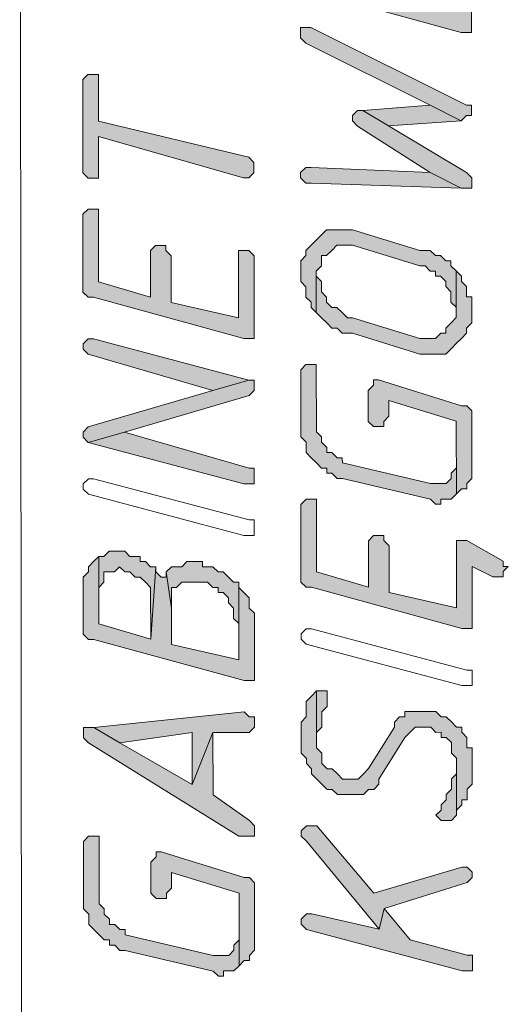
# Model space of a CAD drawing. Header units: inches. Extents: x -5850 to 5646, y 8947 to 13007.
# Tile 452 of 548: x -1588 to -1548, y 12698 to 12779. Entities that reach past the tile are written whole.
import ezdxf

# ---------------------------------------------------------------- set-up
doc = ezdxf.new("R2010")
doc.units = ezdxf.units.IN
doc.header["$MEASUREMENT"] = 0
for name, color, linetype in [('at_Entity', 7, 'Continuous'), ('at_Rect', 7, 'Continuous'), ('at_Solid', 7, 'Continuous')]:
    doc.layers.add(name, color=color, linetype=linetype)

msp = doc.modelspace()

# ---------------------------------------------------------------- hatches: boundary and pattern name
at = {"layer": 'at_Solid', "lineweight": 20}
for points in [[(-1564.853, 12787.278), (-1564.848, 12781.785), (-1564.847, 12781.367), (-1564.423, 12780.943), (-1563.999, 12780.944), (-1551.751, 12777.575), (-1550.903, 12777.576), (-1550.909, 12784.335), (-1551.333, 12784.753), (-1552.181, 12784.752), (-1552.176, 12779.265), (-1557.67, 12780.526), (-1557.673, 12784.329), (-1558.092, 12784.747), (-1558.092, 12785.17), (-1558.934, 12785.17), (-1559.358, 12784.746), (-1559.354, 12780.948), (-1563.582, 12782.21), (-1563.588, 12788.127), (-1564.43, 12788.126), (-1564.853, 12787.702)], [(-1564.844, 12777.564), (-1564.844, 12777.14), (-1564.42, 12776.717), (-1554.277, 12771.657), (-1551.744, 12770.393), (-1551.321, 12770.817), (-1550.897, 12770.818), (-1550.898, 12771.66), (-1551.322, 12771.659), (-1563.997, 12777.988), (-1564.844, 12777.988)], [(-1582.584, 12773.321), (-1582.578, 12766.144), (-1582.154, 12765.721), (-1581.306, 12765.721), (-1581.307, 12766.145), (-1581.309, 12769.101), (-1569.479, 12765.732), (-1569.055, 12765.732), (-1568.637, 12766.157), (-1568.637, 12766.575), (-1568.638, 12766.999), (-1569.056, 12767.422), (-1581.31, 12770.367), (-1581.314, 12774.17), (-1582.161, 12774.169), (-1582.585, 12773.745)], [(-1560.616, 12770.385), (-1560.192, 12769.962), (-1554.272, 12766.169), (-1551.739, 12764.9), (-1550.892, 12764.901), (-1550.892, 12765.749), (-1551.317, 12766.172), (-1557.66, 12769.964), (-1559.769, 12771.233), (-1560.193, 12771.233), (-1560.617, 12770.809)], [(-1559.769, 12771.233), (-1557.66, 12769.964), (-1551.744, 12770.393), (-1554.277, 12771.657)], [(-1564.834, 12765.736), (-1564.409, 12765.313), (-1563.986, 12765.313), (-1551.739, 12764.9), (-1554.272, 12766.169), (-1563.987, 12766.579), (-1564.41, 12766.579), (-1564.834, 12766.16)], [(-1582.575, 12762.341), (-1582.57, 12756.848), (-1582.569, 12756.424), (-1582.145, 12756.007), (-1581.721, 12756.007), (-1569.467, 12752.639), (-1568.625, 12752.639), (-1568.631, 12759.392), (-1569.05, 12759.816), (-1569.897, 12759.815), (-1569.892, 12754.328), (-1575.386, 12755.589), (-1575.39, 12759.386), (-1575.814, 12759.81), (-1575.814, 12760.234), (-1576.656, 12760.233), (-1577.08, 12759.809), (-1577.076, 12756.011), (-1581.299, 12757.273), (-1581.304, 12763.19), (-1582.152, 12763.189), (-1582.575, 12762.765)], [(-1564.827, 12758.136), (-1564.826, 12757.288), (-1564.402, 12756.864), (-1564.401, 12756.022), (-1563.977, 12755.599), (-1563.976, 12755.175), (-1563.558, 12754.752), (-1563.561, 12758.137), (-1563.137, 12758.555), (-1563.138, 12759.397), (-1562.714, 12759.398), (-1562.297, 12759.822), (-1561.873, 12760.246), (-1560.607, 12760.247), (-1555.113, 12758.562), (-1554.689, 12758.563), (-1554.265, 12758.145), (-1553.847, 12758.145), (-1553.846, 12757.722), (-1553.423, 12757.722), (-1552.998, 12757.298), (-1552.998, 12756.875), (-1552.579, 12756.451), (-1552.579, 12755.609), (-1552.154, 12755.186), (-1552.154, 12754.762), (-1552.157, 12758.147), (-1552.581, 12758.565), (-1552.582, 12758.988), (-1553, 12758.988), (-1553.424, 12759.406), (-1553.848, 12759.406), (-1554.267, 12759.829), (-1555.114, 12759.828), (-1560.608, 12761.513), (-1562.716, 12761.511), (-1563.14, 12761.093), (-1563.563, 12760.668), (-1563.981, 12760.244), (-1564.404, 12759.82), (-1564.404, 12759.396), (-1564.827, 12758.978), (-1564.827, 12758.554)], [(-1563.558, 12754.752), (-1563.134, 12754.334), (-1562.71, 12753.91), (-1562.291, 12753.487), (-1561.867, 12753.487), (-1561.443, 12753.07), (-1560.601, 12753.07), (-1555.107, 12751.38), (-1552.993, 12751.382), (-1552.575, 12751.806), (-1552.152, 12752.23), (-1551.728, 12752.654), (-1551.305, 12753.079), (-1551.305, 12753.497), (-1550.882, 12753.921), (-1550.883, 12754.763), (-1550.884, 12756.035), (-1551.308, 12756.034), (-1551.308, 12756.876), (-1551.733, 12757.3), (-1551.733, 12757.723), (-1552.157, 12758.147), (-1552.154, 12754.762), (-1552.154, 12754.344), (-1552.577, 12753.92), (-1552.995, 12753.495), (-1552.995, 12753.077), (-1553.418, 12753.077), (-1553.842, 12752.653), (-1555.108, 12752.651), (-1560.602, 12754.336), (-1561.02, 12754.336), (-1561.444, 12754.754), (-1561.869, 12755.177), (-1562.292, 12755.177), (-1562.711, 12755.6), (-1562.711, 12756.024), (-1563.136, 12756.442), (-1563.136, 12757.289), (-1563.561, 12757.713), (-1563.561, 12758.137)], [(-1582.565, 12751.779), (-1582.141, 12751.356), (-1572, 12748.409), (-1569.04, 12749.26), (-1581.718, 12752.628), (-1582.142, 12752.627), (-1582.566, 12752.203)], [(-1564.819, 12749.682), (-1564.815, 12744.618), (-1564.39, 12744.195), (-1564.39, 12743.347), (-1563.966, 12742.929), (-1563.547, 12742.506), (-1563.123, 12742.083), (-1562.699, 12742.083), (-1562.699, 12741.659), (-1562.28, 12741.659), (-1561.856, 12741.236), (-1561.432, 12741.236), (-1554.248, 12739.559), (-1553.83, 12739.135), (-1553.406, 12739.136), (-1553.406, 12739.56), (-1552.564, 12739.56), (-1552.141, 12739.979), (-1552.143, 12742.516), (-1552.143, 12742.092), (-1552.566, 12741.668), (-1552.566, 12741.244), (-1552.984, 12740.826), (-1554.25, 12740.825), (-1561.433, 12742.508), (-1561.434, 12742.932), (-1561.858, 12742.931), (-1562.282, 12743.349), (-1562.7, 12743.349), (-1562.7, 12743.773), (-1563.125, 12744.196), (-1563.125, 12744.62), (-1563.549, 12745.038), (-1563.554, 12750.53), (-1564.396, 12750.53), (-1564.82, 12750.105)], [(-1582.559, 12744.602), (-1582.135, 12744.179), (-1579.174, 12745.024), (-1569.039, 12747.994), (-1568.621, 12748.412), (-1568.622, 12748.836), (-1568.622, 12749.26), (-1569.04, 12749.26), (-1572, 12748.409), (-1582.136, 12745.445), (-1582.559, 12745.021)], [(-1559.325, 12748.421), (-1559.323, 12745.889), (-1558.899, 12745.466), (-1558.057, 12745.466), (-1558.057, 12745.89), (-1557.639, 12746.309), (-1557.64, 12747.58), (-1552.146, 12745.895), (-1552.141, 12739.979), (-1551.717, 12740.403), (-1551.294, 12740.403), (-1551.294, 12740.827), (-1550.871, 12741.246), (-1550.875, 12746.315), (-1550.876, 12746.739), (-1551.3, 12747.162), (-1551.724, 12747.162), (-1558.484, 12749.269), (-1558.902, 12749.269), (-1558.902, 12748.845)], [(-1582.135, 12744.179), (-1569.456, 12740.811), (-1568.614, 12740.812), (-1568.615, 12741.654), (-1568.616, 12742.078), (-1569.034, 12742.077), (-1579.174, 12745.024)], [(-1564.809, 12738.702), (-1564.804, 12733.209), (-1564.804, 12732.791), (-1564.38, 12732.367), (-1563.956, 12732.368), (-1551.707, 12728.999), (-1550.86, 12729), (-1550.864, 12734.069), (-1549.174, 12733.223), (-1548.332, 12733.224), (-1548.332, 12733.647), (-1547.909, 12734.072), (-1548.333, 12734.071), (-1548.333, 12734.495), (-1551.29, 12736.177), (-1552.138, 12736.176), (-1552.133, 12730.689), (-1557.627, 12731.949), (-1557.63, 12735.753), (-1558.049, 12736.17), (-1558.049, 12736.594), (-1558.891, 12736.594), (-1559.314, 12736.169), (-1559.311, 12732.372), (-1563.539, 12733.634), (-1563.544, 12739.55), (-1564.386, 12739.55), (-1564.81, 12739.126)], [(-1581.279, 12734.889), (-1581.276, 12732.352), (-1580.859, 12732.776), (-1580.859, 12733.618), (-1580.012, 12733.619), (-1579.588, 12734.043), (-1579.164, 12733.62), (-1578.746, 12733.62), (-1578.322, 12733.197), (-1577.898, 12733.197), (-1577.479, 12732.779), (-1577.055, 12732.356), (-1577.051, 12728.129), (-1576.633, 12734.046), (-1577.057, 12734.046), (-1577.481, 12734.469), (-1577.899, 12734.469), (-1577.899, 12734.892), (-1578.747, 12734.892), (-1579.166, 12735.31), (-1580.437, 12735.308), (-1580.861, 12734.89)], [(-1582.548, 12732.351), (-1582.545, 12728.972), (-1582.545, 12728.548), (-1582.12, 12728.125), (-1581.697, 12728.125), (-1569.442, 12724.762), (-1568.6, 12724.763), (-1568.604, 12728.984), (-1568.605, 12730.25), (-1569.024, 12730.673), (-1569.024, 12731.516), (-1569.449, 12731.939), (-1569.873, 12732.362), (-1569.873, 12732.786), (-1569.867, 12726.446), (-1575.361, 12727.712), (-1575.364, 12730.668), (-1575.79, 12733.623), (-1575.79, 12733.199), (-1576.208, 12733.199), (-1576.632, 12733.622), (-1576.633, 12734.046), (-1577.051, 12728.129), (-1581.274, 12729.397), (-1581.279, 12734.889), (-1581.702, 12734.465), (-1582.126, 12734.041), (-1582.125, 12733.617), (-1582.549, 12733.193), (-1582.548, 12732.775)], [(-1575.79, 12733.623), (-1575.364, 12730.668), (-1575.365, 12732.357), (-1574.942, 12732.358), (-1574.518, 12732.782), (-1572.41, 12732.784), (-1571.986, 12732.36), (-1571.562, 12732.361), (-1571.562, 12731.937), (-1571.138, 12731.937), (-1570.72, 12731.514), (-1570.719, 12731.09), (-1570.295, 12730.672), (-1570.294, 12729.83), (-1569.87, 12729.407), (-1569.867, 12726.446), (-1569.873, 12732.786), (-1570.297, 12732.786), (-1570.721, 12733.204), (-1571.14, 12733.627), (-1571.563, 12733.627), (-1571.988, 12734.05), (-1572.83, 12734.049), (-1572.83, 12734.473), (-1574.096, 12734.472), (-1574.519, 12734.048), (-1575.367, 12734.047)], [(-1564.793, 12720.116), (-1564.792, 12718.85), (-1564.367, 12718.426), (-1564.367, 12718.002), (-1563.943, 12717.585), (-1563.943, 12717.161), (-1563.524, 12716.737), (-1563.1, 12716.314), (-1562.676, 12715.896), (-1562.257, 12715.896), (-1561.833, 12715.473), (-1559.72, 12715.475), (-1559.296, 12715.899), (-1558.872, 12715.899), (-1558.455, 12716.318), (-1558.455, 12716.742), (-1556.345, 12720.123), (-1555.921, 12720.547), (-1555.503, 12720.971), (-1554.232, 12720.973), (-1553.813, 12720.549), (-1553.389, 12720.55), (-1553.389, 12720.126), (-1552.965, 12720.126), (-1552.547, 12719.708), (-1552.546, 12718.861), (-1552.122, 12718.437), (-1552.118, 12713.792), (-1552.118, 12714.216), (-1551.694, 12714.64), (-1551.695, 12715.058), (-1551.271, 12715.059), (-1551.272, 12715.906), (-1550.848, 12716.325), (-1550.851, 12719.286), (-1551.275, 12719.286), (-1551.276, 12720.128), (-1551.7, 12720.551), (-1551.7, 12720.975), (-1552.124, 12720.974), (-1552.548, 12721.392), (-1552.967, 12721.816), (-1553.391, 12721.815), (-1553.815, 12722.239), (-1556.346, 12722.237), (-1556.346, 12721.813), (-1556.77, 12721.812), (-1557.193, 12721.388), (-1557.193, 12720.97), (-1559.298, 12717.589), (-1559.721, 12717.165), (-1560.145, 12716.74), (-1561.41, 12716.739), (-1561.835, 12717.163), (-1562.259, 12717.586), (-1562.677, 12717.586), (-1563.101, 12718.004), (-1563.102, 12718.851), (-1563.526, 12719.275), (-1563.53, 12723.92), (-1563.948, 12723.496), (-1564.372, 12723.071), (-1564.37, 12721.806), (-1564.794, 12721.381), (-1564.793, 12720.539)], [(-1563.53, 12723.92), (-1563.527, 12719.698), (-1563.527, 12720.54), (-1563.104, 12720.965), (-1563.105, 12722.23), (-1562.682, 12722.655), (-1562.682, 12723.073), (-1562.683, 12723.921), (-1563.107, 12723.92)], [(-1581.69, 12720.948), (-1579.576, 12719.684), (-1573.665, 12720.531), (-1573.661, 12716.304), (-1571.976, 12720.533), (-1569.015, 12720.536), (-1568.597, 12720.96), (-1568.597, 12721.802), (-1569.016, 12721.801), (-1569.44, 12722.225)], [(-1582.537, 12720.523), (-1582.537, 12720.1), (-1582.113, 12719.682), (-1569.855, 12712.087), (-1568.589, 12712.088), (-1568.59, 12712.93), (-1569.008, 12713.353), (-1571.971, 12715.464), (-1571.976, 12720.533), (-1573.661, 12716.304), (-1579.576, 12719.684), (-1581.69, 12720.948), (-1582.538, 12720.947)], [(-1553.807, 12713.791), (-1553.383, 12713.367), (-1552.541, 12713.368), (-1552.118, 12713.792), (-1552.121, 12718.013), (-1552.121, 12717.171), (-1552.544, 12716.747), (-1552.543, 12715.905), (-1552.961, 12715.481), (-1552.961, 12715.057), (-1553.384, 12714.638), (-1553.384, 12714.215)], [(-1564.786, 12712.091), (-1564.361, 12711.668), (-1558.444, 12704.496), (-1558.022, 12706.181), (-1551.265, 12708.3), (-1550.842, 12708.724), (-1550.842, 12709.148), (-1551.266, 12709.571), (-1551.69, 12709.571), (-1558.865, 12707.451), (-1563.521, 12712.934), (-1564.363, 12712.933), (-1564.786, 12712.515)], [(-1582.529, 12711.228), (-1582.525, 12706.159), (-1582.1, 12705.741), (-1582.1, 12704.893), (-1581.675, 12704.475), (-1581.251, 12704.052), (-1580.833, 12703.628), (-1580.409, 12703.629), (-1580.408, 12703.205), (-1579.985, 12703.205), (-1579.56, 12702.782), (-1579.137, 12702.782), (-1571.958, 12701.099), (-1571.534, 12700.681), (-1571.11, 12700.682), (-1571.111, 12701.1), (-1570.269, 12701.101), (-1569.845, 12701.525), (-1569.847, 12704.062), (-1569.847, 12703.638), (-1570.27, 12703.214), (-1570.27, 12702.79), (-1570.694, 12702.372), (-1571.959, 12702.371), (-1579.138, 12704.054), (-1579.138, 12704.478), (-1579.562, 12704.477), (-1579.986, 12704.895), (-1580.41, 12704.895), (-1580.41, 12705.318), (-1580.834, 12705.742), (-1580.835, 12706.16), (-1581.253, 12706.584), (-1581.258, 12712.076), (-1582.106, 12712.076), (-1582.529, 12711.651)], [(-1577.035, 12709.967), (-1577.033, 12707.435), (-1576.609, 12707.012), (-1575.767, 12707.012), (-1575.767, 12707.436), (-1575.344, 12707.855), (-1575.345, 12709.126), (-1569.85, 12707.441), (-1569.845, 12701.525), (-1569.422, 12701.949), (-1568.998, 12701.949), (-1568.998, 12702.373), (-1568.58, 12702.792), (-1568.585, 12707.861), (-1568.585, 12708.285), (-1569.004, 12708.708), (-1569.428, 12708.708), (-1576.188, 12710.815), (-1576.612, 12710.815), (-1576.612, 12710.391)], [(-1564.779, 12704.909), (-1564.355, 12704.491), (-1551.682, 12701.117), (-1550.835, 12701.118), (-1550.836, 12701.966), (-1550.836, 12702.389), (-1551.26, 12702.389), (-1555.906, 12703.651), (-1558.022, 12706.181), (-1558.444, 12704.496), (-1563.932, 12705.757), (-1564.356, 12705.757), (-1564.78, 12705.332)]]:
    msp.add_hatch(color=7, dxfattribs=at).paths.add_polyline_path(points)

# ---------------------------------------------------------------- linework, layer by layer
at = {"layer": 'at_Entity', "color": 7, "lineweight": 20}
for p, q in [((-1550.903, 12777.576), (-1550.909, 12784.335)), ((-1563.999, 12780.944), (-1551.751, 12777.575)), ((-1563.997, 12777.988), (-1564.844, 12777.988)), ((-1564.844, 12777.988), (-1564.844, 12777.564)), ((-1551.322, 12771.659), (-1563.997, 12777.988)), ((-1564.844, 12777.564), (-1564.844, 12777.14)), ((-1564.844, 12777.14), (-1564.42, 12776.717)), ((-1551.751, 12777.575), (-1550.903, 12777.576)), ((-1564.42, 12776.717), (-1554.277, 12771.657)), ((-1582.161, 12774.169), (-1582.585, 12773.745)), ((-1582.585, 12773.745), (-1582.584, 12773.321)), ((-1581.314, 12774.17), (-1582.161, 12774.169)), ((-1581.31, 12770.367), (-1581.314, 12774.17)), ((-1582.584, 12773.321), (-1582.578, 12766.144)), ((-1560.193, 12771.233), (-1560.617, 12770.809)), ((-1559.769, 12771.233), (-1560.193, 12771.233)), ((-1554.277, 12771.657), (-1559.769, 12771.233)), ((-1559.769, 12771.233), (-1557.66, 12769.964)), ((-1557.66, 12769.964), (-1559.769, 12771.233)), ((-1551.744, 12770.393), (-1554.277, 12771.657)), ((-1554.277, 12771.657), (-1551.744, 12770.393)), ((-1550.898, 12771.66), (-1551.322, 12771.659)), ((-1550.897, 12770.818), (-1550.898, 12771.66)), ((-1560.617, 12770.809), (-1560.616, 12770.385)), ((-1551.744, 12770.393), (-1551.321, 12770.817)), ((-1551.321, 12770.817), (-1550.897, 12770.818)), ((-1569.056, 12767.422), (-1581.31, 12770.367)), ((-1560.616, 12770.385), (-1560.616, 12770.385)), ((-1560.616, 12770.385), (-1560.192, 12769.962)), ((-1560.192, 12769.962), (-1554.272, 12766.169)), ((-1557.66, 12769.964), (-1551.744, 12770.393)), ((-1551.317, 12766.172), (-1557.66, 12769.964)), ((-1581.307, 12766.145), (-1581.309, 12769.101)), ((-1581.309, 12769.101), (-1569.479, 12765.732)), ((-1568.638, 12766.999), (-1569.056, 12767.422)), ((-1568.637, 12766.575), (-1568.638, 12766.999)), ((-1568.637, 12766.157), (-1568.637, 12766.575)), ((-1564.41, 12766.579), (-1564.834, 12766.16)), ((-1563.987, 12766.579), (-1564.41, 12766.579)), ((-1554.272, 12766.169), (-1563.987, 12766.579)), ((-1582.578, 12766.144), (-1582.578, 12766.144)), ((-1582.578, 12766.144), (-1582.154, 12765.721)), ((-1582.154, 12765.721), (-1581.306, 12765.721)), ((-1581.306, 12765.721), (-1581.307, 12766.145)), ((-1569.479, 12765.732), (-1569.055, 12765.732)), ((-1569.055, 12765.732), (-1568.637, 12766.157)), ((-1564.834, 12766.16), (-1564.834, 12765.736)), ((-1564.834, 12765.736), (-1564.834, 12765.736)), ((-1564.834, 12765.736), (-1564.409, 12765.313)), ((-1554.272, 12766.169), (-1551.739, 12764.9)), ((-1551.739, 12764.9), (-1554.272, 12766.169)), ((-1550.892, 12765.749), (-1551.317, 12766.172)), ((-1550.892, 12764.901), (-1550.892, 12765.749)), ((-1564.409, 12765.313), (-1563.986, 12765.313)), ((-1563.986, 12765.313), (-1551.739, 12764.9)), ((-1551.739, 12764.9), (-1550.892, 12764.901)), ((-1582.152, 12763.189), (-1582.575, 12762.765)), ((-1582.575, 12762.765), (-1582.575, 12762.341)), ((-1581.304, 12763.19), (-1582.152, 12763.189)), ((-1581.299, 12757.273), (-1581.304, 12763.19)), ((-1582.575, 12762.341), (-1582.57, 12756.848)), ((-1563.14, 12761.093), (-1563.563, 12760.668)), ((-1562.716, 12761.511), (-1563.14, 12761.093)), ((-1563.14, 12761.093), (-1563.14, 12761.093)), ((-1560.608, 12761.513), (-1562.716, 12761.511)), ((-1555.114, 12759.828), (-1560.608, 12761.513)), ((-1576.656, 12760.233), (-1577.08, 12759.809)), ((-1575.814, 12760.234), (-1576.656, 12760.233)), ((-1575.814, 12759.81), (-1575.814, 12760.234)), ((-1563.981, 12760.244), (-1564.404, 12759.82)), ((-1563.563, 12760.668), (-1563.981, 12760.244)), ((-1563.981, 12760.244), (-1563.981, 12760.244)), ((-1562.297, 12759.822), (-1561.873, 12760.246)), ((-1561.873, 12760.246), (-1560.607, 12760.247)), ((-1560.607, 12760.247), (-1555.113, 12758.562)), ((-1577.08, 12759.809), (-1577.076, 12756.011)), ((-1575.39, 12759.386), (-1575.814, 12759.81)), ((-1575.386, 12755.589), (-1575.39, 12759.386)), ((-1569.05, 12759.816), (-1569.897, 12759.815)), ((-1569.897, 12759.815), (-1569.892, 12754.328)), ((-1568.631, 12759.392), (-1569.05, 12759.816)), ((-1568.625, 12752.639), (-1568.631, 12759.392)), ((-1564.404, 12759.396), (-1564.827, 12758.978)), ((-1564.404, 12759.82), (-1564.404, 12759.396)), ((-1563.138, 12759.397), (-1562.714, 12759.398)), ((-1563.137, 12758.555), (-1563.138, 12759.397)), ((-1562.714, 12759.398), (-1562.297, 12759.822)), ((-1562.297, 12759.822), (-1562.297, 12759.822)), ((-1554.267, 12759.829), (-1555.114, 12759.828)), ((-1553.848, 12759.406), (-1554.267, 12759.829)), ((-1553.424, 12759.406), (-1553.848, 12759.406)), ((-1553, 12758.988), (-1553.424, 12759.406)), ((-1564.827, 12758.978), (-1564.827, 12758.554)), ((-1564.827, 12758.554), (-1564.827, 12758.136)), ((-1563.561, 12758.137), (-1563.137, 12758.555)), ((-1555.113, 12758.562), (-1554.689, 12758.563)), ((-1554.689, 12758.563), (-1554.265, 12758.145)), ((-1552.582, 12758.988), (-1553, 12758.988)), ((-1552.581, 12758.565), (-1552.582, 12758.988)), ((-1552.157, 12758.147), (-1552.581, 12758.565)), ((-1564.827, 12758.136), (-1564.826, 12757.288)), ((-1563.561, 12757.713), (-1563.561, 12758.137)), ((-1563.561, 12758.137), (-1563.558, 12754.752)), ((-1563.558, 12754.752), (-1563.561, 12758.137)), ((-1563.561, 12758.137), (-1563.561, 12758.137)), ((-1563.136, 12757.289), (-1563.561, 12757.713)), ((-1554.265, 12758.145), (-1553.847, 12758.145)), ((-1553.847, 12758.145), (-1553.846, 12757.722)), ((-1553.846, 12757.722), (-1553.423, 12757.722)), ((-1553.423, 12757.722), (-1552.998, 12757.298)), ((-1551.733, 12757.723), (-1552.157, 12758.147)), ((-1552.157, 12758.147), (-1552.154, 12754.762)), ((-1552.154, 12754.762), (-1552.157, 12758.147)), ((-1551.733, 12757.3), (-1551.733, 12757.723)), ((-1582.57, 12756.848), (-1582.569, 12756.424)), ((-1577.076, 12756.011), (-1581.299, 12757.273)), ((-1564.826, 12757.288), (-1564.402, 12756.864)), ((-1564.402, 12756.864), (-1564.401, 12756.022)), ((-1563.136, 12756.442), (-1563.136, 12757.289)), ((-1552.998, 12757.298), (-1552.998, 12756.875)), ((-1552.998, 12756.875), (-1552.579, 12756.451)), ((-1551.308, 12756.876), (-1551.733, 12757.3)), ((-1551.308, 12756.034), (-1551.308, 12756.876)), ((-1582.569, 12756.424), (-1582.145, 12756.007)), ((-1582.145, 12756.007), (-1581.721, 12756.007)), ((-1581.721, 12756.007), (-1569.467, 12752.639)), ((-1564.401, 12756.022), (-1563.977, 12755.599)), ((-1562.711, 12756.024), (-1563.136, 12756.442)), ((-1562.711, 12755.6), (-1562.711, 12756.024)), ((-1552.579, 12756.451), (-1552.579, 12755.609)), ((-1550.884, 12756.035), (-1551.308, 12756.034)), ((-1550.883, 12754.763), (-1550.884, 12756.035)), ((-1569.892, 12754.328), (-1575.386, 12755.589)), ((-1563.977, 12755.599), (-1563.976, 12755.175)), ((-1562.292, 12755.177), (-1562.711, 12755.6)), ((-1561.869, 12755.177), (-1562.292, 12755.177)), ((-1561.444, 12754.754), (-1561.869, 12755.177)), ((-1552.579, 12755.609), (-1552.154, 12755.186)), ((-1552.154, 12755.186), (-1552.154, 12754.762)), ((-1563.976, 12755.175), (-1563.558, 12754.752)), ((-1563.558, 12754.752), (-1563.134, 12754.334)), ((-1561.02, 12754.336), (-1561.444, 12754.754)), ((-1561.444, 12754.754), (-1561.444, 12754.754)), ((-1552.154, 12754.762), (-1552.154, 12754.344)), ((-1550.882, 12753.921), (-1550.883, 12754.763)), ((-1563.134, 12754.334), (-1562.71, 12753.91)), ((-1562.71, 12753.91), (-1562.71, 12753.91)), ((-1562.71, 12753.91), (-1562.291, 12753.487)), ((-1560.602, 12754.336), (-1561.02, 12754.336)), ((-1555.108, 12752.651), (-1560.602, 12754.336)), ((-1552.577, 12753.92), (-1552.995, 12753.495)), ((-1552.154, 12754.344), (-1552.577, 12753.92)), ((-1552.577, 12753.92), (-1552.577, 12753.92)), ((-1551.305, 12753.497), (-1550.882, 12753.921)), ((-1562.291, 12753.487), (-1561.867, 12753.487)), ((-1561.867, 12753.487), (-1561.443, 12753.07)), ((-1561.443, 12753.07), (-1560.601, 12753.07)), ((-1560.601, 12753.07), (-1555.107, 12751.38)), ((-1553.418, 12753.077), (-1553.842, 12752.653)), ((-1552.995, 12753.077), (-1553.418, 12753.077)), ((-1552.995, 12753.495), (-1552.995, 12753.077)), ((-1551.728, 12752.654), (-1551.305, 12753.079)), ((-1551.305, 12753.079), (-1551.305, 12753.497)), ((-1582.142, 12752.627), (-1582.566, 12752.203)), ((-1582.566, 12752.203), (-1582.565, 12751.779)), ((-1581.718, 12752.628), (-1582.142, 12752.627)), ((-1569.04, 12749.26), (-1581.718, 12752.628)), ((-1569.467, 12752.639), (-1568.625, 12752.639)), ((-1553.842, 12752.653), (-1555.108, 12752.651)), ((-1552.575, 12751.806), (-1552.152, 12752.23)), ((-1552.152, 12752.23), (-1551.728, 12752.654)), ((-1552.152, 12752.23), (-1552.152, 12752.23)), ((-1582.565, 12751.779), (-1582.565, 12751.779)), ((-1582.565, 12751.779), (-1582.141, 12751.356)), ((-1582.141, 12751.356), (-1582.141, 12751.356)), ((-1582.141, 12751.356), (-1572, 12748.409)), ((-1555.107, 12751.38), (-1552.993, 12751.382)), ((-1552.993, 12751.382), (-1552.575, 12751.806)), ((-1552.575, 12751.806), (-1552.575, 12751.806)), ((-1564.396, 12750.53), (-1564.82, 12750.105)), ((-1563.554, 12750.53), (-1564.396, 12750.53)), ((-1563.549, 12745.038), (-1563.554, 12750.53)), ((-1564.82, 12750.105), (-1564.819, 12749.682)), ((-1564.819, 12749.682), (-1564.815, 12744.618)), ((-1572, 12748.409), (-1569.04, 12749.26)), ((-1569.04, 12749.26), (-1572, 12748.409)), ((-1568.622, 12749.26), (-1569.04, 12749.26)), ((-1568.622, 12748.836), (-1568.622, 12749.26)), ((-1568.621, 12748.412), (-1568.622, 12748.836)), ((-1558.902, 12748.845), (-1559.325, 12748.421)), ((-1558.484, 12749.269), (-1558.902, 12749.269)), ((-1558.902, 12749.269), (-1558.902, 12748.845)), ((-1551.724, 12747.162), (-1558.484, 12749.269)), ((-1572, 12748.409), (-1582.136, 12745.445)), ((-1579.174, 12745.024), (-1569.039, 12747.994)), ((-1569.039, 12747.994), (-1568.621, 12748.412)), ((-1569.039, 12747.994), (-1569.039, 12747.994)), ((-1559.325, 12748.421), (-1559.323, 12745.889)), ((-1557.639, 12746.309), (-1557.64, 12747.58)), ((-1557.64, 12747.58), (-1552.146, 12745.895)), ((-1551.3, 12747.162), (-1551.724, 12747.162)), ((-1550.876, 12746.739), (-1551.3, 12747.162)), ((-1550.875, 12746.315), (-1550.876, 12746.739)), ((-1559.323, 12745.889), (-1558.899, 12745.466)), ((-1558.057, 12745.89), (-1557.639, 12746.309)), ((-1558.057, 12745.466), (-1558.057, 12745.89)), ((-1552.146, 12745.895), (-1552.141, 12739.979)), ((-1550.871, 12741.246), (-1550.875, 12746.315)), ((-1582.136, 12745.445), (-1582.559, 12745.021)), ((-1582.559, 12745.021), (-1582.559, 12744.602)), ((-1582.136, 12745.445), (-1582.136, 12745.445)), ((-1579.174, 12745.024), (-1582.135, 12744.179)), ((-1582.135, 12744.179), (-1579.174, 12745.024)), ((-1569.034, 12742.077), (-1579.174, 12745.024)), ((-1563.125, 12744.62), (-1563.549, 12745.038)), ((-1558.899, 12745.466), (-1558.057, 12745.466)), ((-1582.559, 12744.602), (-1582.559, 12744.602)), ((-1582.559, 12744.602), (-1582.135, 12744.179)), ((-1582.135, 12744.179), (-1569.456, 12740.811)), ((-1582.135, 12744.179), (-1582.135, 12744.179)), ((-1564.815, 12744.618), (-1564.39, 12744.195)), ((-1564.39, 12744.195), (-1564.39, 12743.347)), ((-1563.125, 12744.196), (-1563.125, 12744.62)), ((-1562.7, 12743.773), (-1563.125, 12744.196)), ((-1564.39, 12743.347), (-1563.966, 12742.929)), ((-1562.7, 12743.349), (-1562.7, 12743.773)), ((-1562.282, 12743.349), (-1562.7, 12743.349)), ((-1561.858, 12742.931), (-1562.282, 12743.349)), ((-1563.966, 12742.929), (-1563.966, 12742.929)), ((-1563.966, 12742.929), (-1563.547, 12742.506)), ((-1563.547, 12742.506), (-1563.123, 12742.083)), ((-1561.434, 12742.932), (-1561.858, 12742.931)), ((-1561.433, 12742.508), (-1561.434, 12742.932)), ((-1554.25, 12740.825), (-1561.433, 12742.508)), ((-1552.141, 12739.979), (-1552.143, 12742.516)), ((-1552.143, 12742.516), (-1552.143, 12742.092)), ((-1568.616, 12742.078), (-1569.034, 12742.077)), ((-1568.615, 12741.654), (-1568.616, 12742.078)), ((-1568.614, 12740.812), (-1568.615, 12741.654)), ((-1563.123, 12742.083), (-1562.699, 12742.083)), ((-1562.699, 12742.083), (-1562.699, 12741.659)), ((-1562.699, 12741.659), (-1562.28, 12741.659)), ((-1562.28, 12741.659), (-1561.856, 12741.236)), ((-1552.143, 12742.092), (-1552.566, 12741.668)), ((-1552.566, 12741.668), (-1552.566, 12741.244)), ((-1582.555, 12740.799), (-1582.132, 12741.218)), ((-1582.555, 12740.376), (-1582.555, 12740.799)), ((-1582.132, 12741.218), (-1581.708, 12741.218)), ((-1581.708, 12741.218), (-1569.03, 12737.856)), ((-1581.708, 12741.218), (-1581.708, 12741.218)), ((-1569.456, 12740.811), (-1568.614, 12740.812)), ((-1561.856, 12741.236), (-1561.432, 12741.236)), ((-1561.432, 12741.236), (-1554.248, 12739.559)), ((-1552.984, 12740.826), (-1554.25, 12740.825)), ((-1552.566, 12741.244), (-1552.984, 12740.826)), ((-1552.566, 12741.244), (-1552.566, 12741.244)), ((-1551.294, 12740.827), (-1550.871, 12741.246)), ((-1551.294, 12740.403), (-1551.294, 12740.827)), ((-1582.131, 12739.952), (-1582.555, 12740.376)), ((-1569.453, 12736.584), (-1582.131, 12739.952)), ((-1582.131, 12739.952), (-1582.131, 12739.952)), ((-1552.564, 12739.56), (-1552.141, 12739.979)), ((-1552.141, 12739.979), (-1551.717, 12740.403)), ((-1551.717, 12740.403), (-1551.294, 12740.403)), ((-1564.386, 12739.55), (-1564.81, 12739.126)), ((-1563.544, 12739.55), (-1564.386, 12739.55)), ((-1563.539, 12733.634), (-1563.544, 12739.55)), ((-1554.248, 12739.559), (-1554.248, 12739.559)), ((-1554.248, 12739.559), (-1553.83, 12739.135)), ((-1553.83, 12739.135), (-1553.406, 12739.136)), ((-1553.406, 12739.136), (-1553.406, 12739.56)), ((-1553.406, 12739.56), (-1552.564, 12739.56)), ((-1564.81, 12739.126), (-1564.809, 12738.702)), ((-1564.809, 12738.702), (-1564.804, 12733.209)), ((-1569.03, 12737.856), (-1568.612, 12737.856)), ((-1568.612, 12737.856), (-1568.611, 12737.432)), ((-1568.611, 12737.432), (-1568.611, 12736.585)), ((-1568.611, 12736.585), (-1569.453, 12736.584)), ((-1558.891, 12736.594), (-1559.314, 12736.169)), ((-1559.314, 12736.169), (-1559.311, 12732.372)), ((-1558.049, 12736.594), (-1558.891, 12736.594)), ((-1558.049, 12736.17), (-1558.049, 12736.594)), ((-1557.63, 12735.753), (-1558.049, 12736.17)), ((-1551.29, 12736.177), (-1552.138, 12736.176)), ((-1552.138, 12736.176), (-1552.133, 12730.689)), ((-1548.333, 12734.495), (-1551.29, 12736.177)), ((-1580.437, 12735.308), (-1580.861, 12734.89)), ((-1579.166, 12735.31), (-1580.437, 12735.308)), ((-1578.747, 12734.892), (-1579.166, 12735.31)), ((-1557.627, 12731.949), (-1557.63, 12735.753)), ((-1581.702, 12734.465), (-1582.126, 12734.041)), ((-1581.279, 12734.889), (-1581.702, 12734.465)), ((-1581.702, 12734.465), (-1581.702, 12734.465)), ((-1580.861, 12734.89), (-1581.279, 12734.889)), ((-1581.279, 12734.889), (-1581.276, 12732.352)), ((-1581.274, 12729.397), (-1581.279, 12734.889)), ((-1577.899, 12734.892), (-1578.747, 12734.892)), ((-1577.899, 12734.469), (-1577.899, 12734.892)), ((-1577.481, 12734.469), (-1577.899, 12734.469)), ((-1577.057, 12734.046), (-1577.481, 12734.469)), ((-1574.096, 12734.472), (-1574.519, 12734.048)), ((-1572.83, 12734.473), (-1574.096, 12734.472)), ((-1572.83, 12734.049), (-1572.83, 12734.473)), ((-1548.333, 12734.071), (-1548.333, 12734.495)), ((-1582.125, 12733.617), (-1582.549, 12733.193)), ((-1582.126, 12734.041), (-1582.125, 12733.617)), ((-1580.859, 12733.618), (-1580.012, 12733.619)), ((-1580.859, 12732.776), (-1580.859, 12733.618)), ((-1580.012, 12733.619), (-1579.588, 12734.043)), ((-1579.588, 12734.043), (-1579.588, 12734.043)), ((-1579.588, 12734.043), (-1579.164, 12733.62)), ((-1579.164, 12733.62), (-1578.746, 12733.62)), ((-1578.746, 12733.62), (-1578.322, 12733.197)), ((-1576.633, 12734.046), (-1577.057, 12734.046)), ((-1577.051, 12728.129), (-1576.633, 12734.046)), ((-1576.633, 12734.046), (-1577.051, 12728.129)), ((-1576.632, 12733.622), (-1576.633, 12734.046)), ((-1576.208, 12733.199), (-1576.632, 12733.622)), ((-1575.367, 12734.047), (-1575.79, 12733.623)), ((-1575.79, 12733.623), (-1575.364, 12730.668)), ((-1575.364, 12730.668), (-1575.79, 12733.623)), ((-1575.79, 12733.623), (-1575.79, 12733.199)), ((-1574.519, 12734.048), (-1575.367, 12734.047)), ((-1571.988, 12734.05), (-1572.83, 12734.049)), ((-1571.563, 12733.627), (-1571.988, 12734.05)), ((-1571.14, 12733.627), (-1571.563, 12733.627)), ((-1570.721, 12733.204), (-1571.14, 12733.627)), ((-1559.311, 12732.372), (-1563.539, 12733.634)), ((-1550.86, 12729), (-1550.864, 12734.069)), ((-1550.864, 12734.069), (-1549.174, 12733.223)), ((-1547.909, 12734.072), (-1548.333, 12734.071)), ((-1548.332, 12733.647), (-1547.909, 12734.072)), ((-1548.332, 12733.224), (-1548.332, 12733.647)), ((-1582.549, 12733.193), (-1582.548, 12732.775)), ((-1582.548, 12732.775), (-1582.548, 12732.351)), ((-1581.276, 12732.352), (-1580.859, 12732.776)), ((-1578.322, 12733.197), (-1577.898, 12733.197)), ((-1577.898, 12733.197), (-1577.479, 12732.779)), ((-1577.479, 12732.779), (-1577.479, 12732.779)), ((-1577.479, 12732.779), (-1577.055, 12732.356)), ((-1575.79, 12733.199), (-1576.208, 12733.199)), ((-1574.942, 12732.358), (-1574.518, 12732.782)), ((-1574.518, 12732.782), (-1572.41, 12732.784)), ((-1572.41, 12732.784), (-1571.986, 12732.36)), ((-1570.297, 12732.786), (-1570.721, 12733.204)), ((-1570.721, 12733.204), (-1570.721, 12733.204)), ((-1569.873, 12732.786), (-1570.297, 12732.786)), ((-1569.867, 12726.446), (-1569.873, 12732.786)), ((-1569.873, 12732.362), (-1569.873, 12732.786)), ((-1569.873, 12732.786), (-1569.867, 12726.446)), ((-1564.804, 12733.209), (-1564.804, 12732.791)), ((-1564.804, 12732.791), (-1564.38, 12732.367)), ((-1549.174, 12733.223), (-1548.332, 12733.224)), ((-1582.548, 12732.351), (-1582.545, 12728.972)), ((-1581.276, 12732.352), (-1581.276, 12732.352)), ((-1577.055, 12732.356), (-1577.051, 12728.129)), ((-1575.365, 12732.357), (-1574.942, 12732.358)), ((-1575.364, 12730.668), (-1575.365, 12732.357)), ((-1571.986, 12732.36), (-1571.562, 12732.361)), ((-1571.562, 12732.361), (-1571.562, 12731.937)), ((-1571.562, 12731.937), (-1571.138, 12731.937)), ((-1571.138, 12731.937), (-1570.72, 12731.514)), ((-1569.449, 12731.939), (-1569.873, 12732.362)), ((-1569.024, 12731.516), (-1569.449, 12731.939)), ((-1569.449, 12731.939), (-1569.449, 12731.939)), ((-1564.38, 12732.367), (-1563.956, 12732.368)), ((-1563.956, 12732.368), (-1551.707, 12728.999)), ((-1552.133, 12730.689), (-1557.627, 12731.949)), ((-1570.72, 12731.514), (-1570.719, 12731.09)), ((-1569.024, 12730.673), (-1569.024, 12731.516)), ((-1575.361, 12727.712), (-1575.364, 12730.668)), ((-1570.719, 12731.09), (-1570.295, 12730.672)), ((-1570.295, 12730.672), (-1570.294, 12729.83)), ((-1568.605, 12730.25), (-1569.024, 12730.673)), ((-1570.294, 12729.83), (-1569.87, 12729.407)), ((-1568.604, 12728.984), (-1568.605, 12730.25)), ((-1582.545, 12728.972), (-1582.545, 12728.548)), ((-1577.051, 12728.129), (-1581.274, 12729.397)), ((-1569.87, 12729.407), (-1569.867, 12726.446)), ((-1568.6, 12724.763), (-1568.604, 12728.984)), ((-1564.8, 12728.564), (-1564.377, 12728.988)), ((-1564.377, 12728.988), (-1563.953, 12728.988)), ((-1563.953, 12728.988), (-1551.28, 12725.62)), ((-1563.953, 12728.988), (-1563.953, 12728.988)), ((-1551.707, 12728.999), (-1550.86, 12729)), ((-1582.545, 12728.548), (-1582.12, 12728.125)), ((-1582.12, 12728.125), (-1581.697, 12728.125)), ((-1581.697, 12728.125), (-1569.442, 12724.762)), ((-1564.8, 12728.14), (-1564.8, 12728.564)), ((-1564.376, 12727.722), (-1564.8, 12728.14)), ((-1569.867, 12726.446), (-1575.361, 12727.712)), ((-1551.703, 12724.354), (-1564.376, 12727.722)), ((-1564.376, 12727.722), (-1564.376, 12727.722)), ((-1551.28, 12725.62), (-1550.857, 12725.621)), ((-1550.857, 12725.621), (-1550.856, 12725.197)), ((-1569.442, 12724.762), (-1568.6, 12724.763)), ((-1550.856, 12725.197), (-1550.856, 12724.355)), ((-1563.53, 12723.92), (-1563.948, 12723.496)), ((-1563.53, 12723.92), (-1563.527, 12719.698)), ((-1563.107, 12723.92), (-1563.53, 12723.92)), ((-1563.526, 12719.275), (-1563.53, 12723.92)), ((-1563.53, 12723.92), (-1563.53, 12723.92)), ((-1562.683, 12723.921), (-1563.107, 12723.92)), ((-1562.682, 12723.073), (-1562.683, 12723.921)), ((-1550.856, 12724.355), (-1551.703, 12724.354)), ((-1563.948, 12723.496), (-1564.372, 12723.071)), ((-1563.948, 12723.496), (-1563.948, 12723.496)), ((-1564.372, 12723.071), (-1564.37, 12721.806)), ((-1563.105, 12722.23), (-1562.682, 12722.655)), ((-1562.682, 12722.655), (-1562.682, 12723.073)), ((-1569.44, 12722.225), (-1581.69, 12720.948)), ((-1569.016, 12721.801), (-1569.44, 12722.225)), ((-1568.597, 12721.802), (-1569.016, 12721.801)), ((-1568.597, 12720.96), (-1568.597, 12721.802)), ((-1564.37, 12721.806), (-1564.794, 12721.381)), ((-1563.104, 12720.965), (-1563.105, 12722.23)), ((-1556.77, 12721.812), (-1557.193, 12721.388)), ((-1556.346, 12721.813), (-1556.77, 12721.812)), ((-1553.815, 12722.239), (-1556.346, 12722.237)), ((-1556.346, 12722.237), (-1556.346, 12721.813)), ((-1553.391, 12721.815), (-1553.815, 12722.239)), ((-1552.967, 12721.816), (-1553.391, 12721.815)), ((-1552.548, 12721.392), (-1552.967, 12721.816)), ((-1581.69, 12720.948), (-1582.538, 12720.947)), ((-1582.538, 12720.947), (-1582.537, 12720.523)), ((-1581.69, 12720.948), (-1579.576, 12719.684)), ((-1579.576, 12719.684), (-1581.69, 12720.948)), ((-1569.015, 12720.536), (-1568.597, 12720.96)), ((-1564.794, 12721.381), (-1564.793, 12720.539)), ((-1563.527, 12720.54), (-1563.104, 12720.965)), ((-1557.193, 12720.97), (-1559.298, 12717.589)), ((-1557.193, 12721.388), (-1557.193, 12720.97)), ((-1555.921, 12720.547), (-1555.503, 12720.971)), ((-1555.503, 12720.971), (-1554.232, 12720.973)), ((-1554.232, 12720.973), (-1553.813, 12720.549)), ((-1552.124, 12720.974), (-1552.548, 12721.392)), ((-1552.548, 12721.392), (-1552.548, 12721.392)), ((-1551.7, 12720.975), (-1552.124, 12720.974)), ((-1551.7, 12720.551), (-1551.7, 12720.975)), ((-1582.537, 12720.523), (-1582.537, 12720.1)), ((-1582.537, 12720.1), (-1582.113, 12719.682)), ((-1579.576, 12719.684), (-1573.665, 12720.531)), ((-1573.665, 12720.531), (-1573.661, 12716.304)), ((-1573.661, 12716.304), (-1571.976, 12720.533)), ((-1571.976, 12720.533), (-1573.661, 12716.304)), ((-1571.976, 12720.533), (-1569.015, 12720.536)), ((-1571.971, 12715.464), (-1571.976, 12720.533)), ((-1564.793, 12720.539), (-1564.793, 12720.116)), ((-1564.793, 12720.116), (-1564.792, 12718.85)), ((-1563.527, 12719.698), (-1563.527, 12720.54)), ((-1558.455, 12716.742), (-1556.345, 12720.123)), ((-1556.345, 12720.123), (-1555.921, 12720.547)), ((-1555.921, 12720.547), (-1555.921, 12720.547)), ((-1553.813, 12720.549), (-1553.389, 12720.55)), ((-1553.389, 12720.55), (-1553.389, 12720.126)), ((-1553.389, 12720.126), (-1552.965, 12720.126)), ((-1552.965, 12720.126), (-1552.547, 12719.708)), ((-1551.276, 12720.128), (-1551.7, 12720.551)), ((-1551.275, 12719.286), (-1551.276, 12720.128)), ((-1582.113, 12719.682), (-1569.855, 12712.087)), ((-1573.661, 12716.304), (-1579.576, 12719.684)), ((-1563.102, 12718.851), (-1563.526, 12719.275)), ((-1552.547, 12719.708), (-1552.546, 12718.861)), ((-1550.851, 12719.286), (-1551.275, 12719.286)), ((-1550.848, 12716.325), (-1550.851, 12719.286)), ((-1564.792, 12718.85), (-1564.367, 12718.426)), ((-1564.367, 12718.426), (-1564.367, 12718.002)), ((-1563.101, 12718.004), (-1563.102, 12718.851)), ((-1552.546, 12718.861), (-1552.122, 12718.437)), ((-1552.122, 12718.437), (-1552.118, 12713.792)), ((-1564.367, 12718.002), (-1564.367, 12718.002)), ((-1564.367, 12718.002), (-1563.943, 12717.585)), ((-1563.943, 12717.585), (-1563.943, 12717.161)), ((-1562.677, 12717.586), (-1563.101, 12718.004)), ((-1562.259, 12717.586), (-1562.677, 12717.586)), ((-1561.835, 12717.163), (-1562.259, 12717.586)), ((-1559.298, 12717.589), (-1559.721, 12717.165)), ((-1552.118, 12713.792), (-1552.121, 12718.013)), ((-1552.121, 12718.013), (-1552.121, 12717.171)), ((-1563.943, 12717.161), (-1563.524, 12716.737)), ((-1563.524, 12716.737), (-1563.524, 12716.737)), ((-1563.524, 12716.737), (-1563.1, 12716.314)), ((-1561.41, 12716.739), (-1561.835, 12717.163)), ((-1561.835, 12717.163), (-1561.835, 12717.163)), ((-1560.145, 12716.74), (-1561.41, 12716.739)), ((-1559.721, 12717.165), (-1560.145, 12716.74)), ((-1559.721, 12717.165), (-1559.721, 12717.165)), ((-1558.455, 12716.318), (-1558.455, 12716.742)), ((-1552.121, 12717.171), (-1552.544, 12716.747)), ((-1552.544, 12716.747), (-1552.543, 12715.905)), ((-1563.1, 12716.314), (-1563.1, 12716.314)), ((-1563.1, 12716.314), (-1562.676, 12715.896)), ((-1562.676, 12715.896), (-1562.257, 12715.896)), ((-1562.257, 12715.896), (-1561.833, 12715.473)), ((-1559.72, 12715.475), (-1559.296, 12715.899)), ((-1559.296, 12715.899), (-1558.872, 12715.899)), ((-1558.872, 12715.899), (-1558.455, 12716.318)), ((-1552.543, 12715.905), (-1552.961, 12715.481)), ((-1551.272, 12715.906), (-1550.848, 12716.325)), ((-1551.271, 12715.059), (-1551.272, 12715.906)), ((-1569.008, 12713.353), (-1571.971, 12715.464)), ((-1561.833, 12715.473), (-1559.72, 12715.475)), ((-1552.961, 12715.057), (-1553.384, 12714.638)), ((-1552.961, 12715.481), (-1552.961, 12715.057)), ((-1551.695, 12715.058), (-1551.271, 12715.059)), ((-1551.694, 12714.64), (-1551.695, 12715.058)), ((-1553.384, 12714.638), (-1553.384, 12714.215)), ((-1552.118, 12714.216), (-1551.694, 12714.64)), ((-1553.384, 12714.215), (-1553.807, 12713.791)), ((-1553.807, 12713.791), (-1553.807, 12713.791)), ((-1553.807, 12713.791), (-1553.383, 12713.367)), ((-1553.384, 12714.215), (-1553.384, 12714.215)), ((-1552.541, 12713.368), (-1552.118, 12713.792)), ((-1552.118, 12713.792), (-1552.118, 12714.216)), ((-1568.59, 12712.93), (-1569.008, 12713.353)), ((-1568.589, 12712.088), (-1568.59, 12712.93)), ((-1568.59, 12712.93), (-1568.59, 12712.93)), ((-1564.363, 12712.933), (-1564.786, 12712.515)), ((-1563.521, 12712.934), (-1564.363, 12712.933)), ((-1558.865, 12707.451), (-1563.521, 12712.934)), ((-1553.383, 12713.367), (-1552.541, 12713.368)), ((-1582.106, 12712.076), (-1582.529, 12711.651)), ((-1581.258, 12712.076), (-1582.106, 12712.076)), ((-1581.253, 12706.584), (-1581.258, 12712.076)), ((-1569.855, 12712.087), (-1568.589, 12712.088)), ((-1564.786, 12712.515), (-1564.786, 12712.091)), ((-1564.786, 12712.091), (-1564.786, 12712.091)), ((-1564.786, 12712.091), (-1564.361, 12711.668)), ((-1582.529, 12711.651), (-1582.529, 12711.228)), ((-1582.529, 12711.228), (-1582.525, 12706.159)), ((-1564.361, 12711.668), (-1558.444, 12704.496)), ((-1576.612, 12710.391), (-1577.035, 12709.967)), ((-1576.188, 12710.815), (-1576.612, 12710.815)), ((-1576.612, 12710.815), (-1576.612, 12710.391)), ((-1569.428, 12708.708), (-1576.188, 12710.815)), ((-1577.035, 12709.967), (-1577.033, 12707.435)), ((-1551.69, 12709.571), (-1558.865, 12707.451)), ((-1551.266, 12709.571), (-1551.69, 12709.571)), ((-1550.842, 12709.148), (-1551.266, 12709.571)), ((-1575.344, 12707.855), (-1575.345, 12709.126)), ((-1575.345, 12709.126), (-1569.85, 12707.441)), ((-1569.004, 12708.708), (-1569.428, 12708.708)), ((-1568.585, 12708.285), (-1569.004, 12708.708)), ((-1551.265, 12708.3), (-1550.842, 12708.724)), ((-1550.842, 12708.724), (-1550.842, 12709.148)), ((-1550.842, 12709.148), (-1550.842, 12709.148)), ((-1575.767, 12707.436), (-1575.344, 12707.855)), ((-1568.585, 12707.861), (-1568.585, 12708.285)), ((-1568.58, 12702.792), (-1568.585, 12707.861)), ((-1558.022, 12706.181), (-1551.265, 12708.3)), ((-1551.265, 12708.3), (-1551.265, 12708.3)), ((-1577.033, 12707.435), (-1576.609, 12707.012)), ((-1575.767, 12707.012), (-1575.767, 12707.436)), ((-1569.85, 12707.441), (-1569.845, 12701.525)), ((-1580.835, 12706.16), (-1581.253, 12706.584)), ((-1576.609, 12707.012), (-1575.767, 12707.012)), ((-1582.525, 12706.159), (-1582.1, 12705.741)), ((-1582.1, 12705.741), (-1582.1, 12704.893)), ((-1580.834, 12705.742), (-1580.835, 12706.16)), ((-1580.41, 12705.318), (-1580.834, 12705.742)), ((-1564.356, 12705.757), (-1564.78, 12705.332)), ((-1563.932, 12705.757), (-1564.356, 12705.757)), ((-1558.444, 12704.496), (-1563.932, 12705.757)), ((-1558.444, 12704.496), (-1558.022, 12706.181)), ((-1558.022, 12706.181), (-1558.444, 12704.496)), ((-1555.906, 12703.651), (-1558.022, 12706.181)), ((-1582.1, 12704.893), (-1581.675, 12704.475)), ((-1580.41, 12704.895), (-1580.41, 12705.318)), ((-1579.986, 12704.895), (-1580.41, 12704.895)), ((-1579.562, 12704.477), (-1579.986, 12704.895)), ((-1564.78, 12705.332), (-1564.779, 12704.909)), ((-1564.779, 12704.909), (-1564.779, 12704.909)), ((-1564.779, 12704.909), (-1564.355, 12704.491)), ((-1581.675, 12704.475), (-1581.675, 12704.475)), ((-1581.675, 12704.475), (-1581.251, 12704.052)), ((-1581.251, 12704.052), (-1580.833, 12703.628)), ((-1579.138, 12704.478), (-1579.562, 12704.477)), ((-1579.138, 12704.054), (-1579.138, 12704.478)), ((-1571.959, 12702.371), (-1579.138, 12704.054)), ((-1569.845, 12701.525), (-1569.847, 12704.062)), ((-1569.847, 12704.062), (-1569.847, 12703.638)), ((-1564.355, 12704.491), (-1564.355, 12704.491)), ((-1564.355, 12704.491), (-1551.682, 12701.117)), ((-1580.833, 12703.628), (-1580.409, 12703.629)), ((-1580.409, 12703.629), (-1580.408, 12703.205)), ((-1580.408, 12703.205), (-1579.985, 12703.205)), ((-1579.985, 12703.205), (-1579.56, 12702.782)), ((-1569.847, 12703.638), (-1570.27, 12703.214)), ((-1570.27, 12703.214), (-1570.27, 12702.79)), ((-1551.26, 12702.389), (-1555.906, 12703.651)), ((-1579.56, 12702.782), (-1579.137, 12702.782)), ((-1579.137, 12702.782), (-1571.958, 12701.099)), ((-1570.694, 12702.372), (-1571.959, 12702.371)), ((-1570.27, 12702.79), (-1570.694, 12702.372)), ((-1570.27, 12702.79), (-1570.27, 12702.79)), ((-1568.998, 12702.373), (-1568.58, 12702.792)), ((-1568.998, 12701.949), (-1568.998, 12702.373)), ((-1550.836, 12702.389), (-1551.26, 12702.389)), ((-1550.836, 12701.966), (-1550.836, 12702.389)), ((-1570.269, 12701.101), (-1569.845, 12701.525)), ((-1569.845, 12701.525), (-1569.422, 12701.949)), ((-1569.422, 12701.949), (-1568.998, 12701.949)), ((-1550.835, 12701.118), (-1550.836, 12701.966)), ((-1571.958, 12701.099), (-1571.958, 12701.099)), ((-1571.958, 12701.099), (-1571.534, 12700.681)), ((-1571.534, 12700.681), (-1571.11, 12700.682)), ((-1571.111, 12701.1), (-1570.269, 12701.101)), ((-1571.11, 12700.682), (-1571.111, 12701.1)), ((-1551.682, 12701.117), (-1550.835, 12701.118))]:
    msp.add_line(p, q, dxfattribs=at)
at = {"layer": 'at_Rect', "color": 7, "lineweight": 20}
msp.add_line((-1587.726, 12857.796), (-1587.506, 12611.539), dxfattribs=at)

doc.saveas('drawing.dxf')
